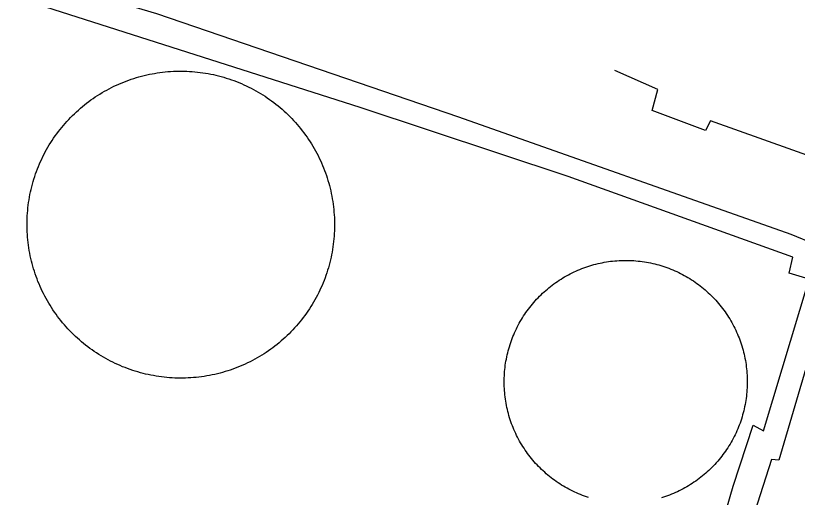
# Model space of a CAD drawing. Extents: x 3704301 to 3742427, y 506229 to 532009.
# Drawn here: x 3711384.9 to 3711772.4, y 525070.9 to 525309.9 of the extents above; entities that cross this region are included whole.
import ezdxf

# ---------------------------------------------------------------- set-up
doc = ezdxf.new("R2010")
doc.units = 0
doc.layers.add('V-DOMW-TANK', color=7, linetype='Continuous')
doc.layers.add('V-UTIL-LINE', color=7, linetype='Continuous')

msp = doc.modelspace()

# ---------------------------------------------------------------- linework, layer by layer
at = {"layer": 'V-DOMW-TANK'}
for points in [[(3711409.42, 525256.45), (3711410.3, 525257.44), (3711411.2, 525258.41), (3711412.12, 525259.37), (3711413.06, 525260.31), (3711414.01, 525261.24), (3711414.98, 525262.15), (3711415.96, 525263.04), (3711416.96, 525263.92), (3711417.98, 525264.78), (3711419.01, 525265.62), (3711420.06, 525266.44), (3711421.11, 525267.24), (3711422.19, 525268.03), (3711423.27, 525268.79), (3711424.37, 525269.54), (3711425.48, 525270.27), (3711426.61, 525270.98), (3711427.75, 525271.67), (3711428.89, 525272.33), (3711430.05, 525272.98), (3711431.23, 525273.61), (3711432.41, 525274.22), (3711433.6, 525274.81), (3711434.8, 525275.37), (3711436.02, 525275.92), (3711437.24, 525276.44), (3711438.47, 525276.94), (3711439.71, 525277.43), (3711440.96, 525277.88), (3711442.21, 525278.32), (3711443.48, 525278.74), (3711444.75, 525279.13), (3711446.02, 525279.5), (3711447.31, 525279.85), (3711448.6, 525280.18), (3711449.89, 525280.48), (3711451.19, 525280.76), (3711452.5, 525281.02), (3711453.8, 525281.25), (3711455.12, 525281.47), (3711456.43, 525281.66), (3711457.75, 525281.82), (3711459.08, 525281.97), (3711460.4, 525282.09), (3711461.73, 525282.19), (3711463.06, 525282.26), (3711464.38, 525282.31), (3711465.71, 525282.34), (3711467.04, 525282.34), (3711468.37, 525282.32), (3711469.71, 525282.29), (3711471.03, 525282.22), (3711472.36, 525282.13), (3711473.69, 525282.02), (3711475.01, 525281.89), (3711476.33, 525281.73), (3711477.65, 525281.55), (3711478.96, 525281.35), (3711480.27, 525281.12), (3711481.58, 525280.87), (3711482.89, 525280.6), (3711484.18, 525280.31), (3711485.47, 525279.99), (3711486.76, 525279.65), (3711488.04, 525279.29), (3711489.32, 525278.9), (3711490.58, 525278.5), (3711491.84, 525278.07), (3711493.1, 525277.62), (3711494.34, 525277.15), (3711495.58, 525276.66), (3711496.8, 525276.14), (3711498.02, 525275.6), (3711499.23, 525275.05), (3711500.43, 525274.47), (3711501.62, 525273.87), (3711502.79, 525273.25), (3711503.96, 525272.61), (3711505.12, 525271.95), (3711506.26, 525271.27), (3711507.39, 525270.57), (3711508.51, 525269.85), (3711509.62, 525269.11), (3711510.71, 525268.35), (3711511.79, 525267.57), (3711512.86, 525266.78), (3711513.91, 525265.96), (3711514.95, 525265.13), (3711515.97, 525264.28), (3711516.98, 525263.41), (3711517.97, 525262.53), (3711518.95, 525261.62), (3711519.91, 525260.7), (3711520.85, 525259.77), (3711521.78, 525258.82), (3711522.7, 525257.85), (3711523.59, 525256.86), (3711524.47, 525255.86), (3711525.33, 525254.85), (3711526.17, 525253.82)], [(3711394.58, 525181.77), (3711394.16, 525183.04), (3711393.77, 525184.31), (3711393.4, 525185.58), (3711393.04, 525186.86), (3711392.72, 525188.15), (3711392.41, 525189.45), (3711392.13, 525190.74), (3711391.87, 525192.05), (3711391.63, 525193.36), (3711391.42, 525194.67), (3711391.23, 525195.98), (3711391.06, 525197.3), (3711390.91, 525198.62), (3711390.79, 525199.95), (3711390.69, 525201.27), (3711390.61, 525202.6), (3711390.56, 525203.93), (3711390.53, 525205.26), (3711390.52, 525206.58), (3711390.54, 525207.91), (3711390.58, 525209.24), (3711390.64, 525210.57), (3711390.73, 525211.9), (3711390.84, 525213.22), (3711390.97, 525214.54), (3711391.13, 525215.86), (3711391.31, 525217.18), (3711391.51, 525218.49), (3711391.73, 525219.8), (3711391.98, 525221.11), (3711392.25, 525222.41), (3711392.54, 525223.7), (3711392.86, 525224.99), (3711393.2, 525226.28), (3711393.56, 525227.56), (3711393.94, 525228.83), (3711394.35, 525230.09), (3711394.77, 525231.35), (3711395.22, 525232.6), (3711395.69, 525233.85), (3711396.19, 525235.08), (3711396.7, 525236.31), (3711397.24, 525237.52), (3711397.79, 525238.73), (3711398.37, 525239.93), (3711398.97, 525241.11), (3711399.59, 525242.29), (3711400.23, 525243.45), (3711400.89, 525244.6), (3711401.57, 525245.75), (3711402.26, 525246.88), (3711402.98, 525247.99), (3711403.72, 525249.1), (3711404.48, 525250.19), (3711405.26, 525251.27), (3711406.05, 525252.33), (3711406.87, 525253.38), (3711407.7, 525254.42), (3711408.55, 525255.44), (3711409.42, 525256.45)], [(3711526.17, 525253.82), (3711526.99, 525252.78), (3711527.8, 525251.72), (3711528.59, 525250.65), (3711529.35, 525249.56), (3711530.1, 525248.46), (3711530.83, 525247.35), (3711531.54, 525246.22), (3711532.23, 525245.08), (3711532.91, 525243.94), (3711533.56, 525242.78), (3711534.19, 525241.6), (3711534.8, 525240.42), (3711535.38, 525239.23), (3711535.95, 525238.03), (3711536.5, 525236.82), (3711537.02, 525235.6), (3711537.53, 525234.36), (3711538.01, 525233.13), (3711538.47, 525231.88), (3711538.91, 525230.62), (3711539.33, 525229.36), (3711539.72, 525228.09), (3711540.1, 525226.82), (3711540.45, 525225.54), (3711540.78, 525224.24), (3711541.08, 525222.95), (3711541.36, 525221.65), (3711541.62, 525220.35), (3711541.86, 525219.04), (3711542.08, 525217.73), (3711542.27, 525216.41), (3711542.44, 525215.1), (3711542.58, 525213.78), (3711542.7, 525212.45), (3711542.8, 525211.12), (3711542.88, 525209.8), (3711542.93, 525208.47), (3711542.96, 525207.14), (3711542.97, 525205.81), (3711542.95, 525204.48), (3711542.91, 525203.16), (3711542.85, 525201.83), (3711542.76, 525200.5), (3711542.65, 525199.18), (3711542.52, 525197.86), (3711542.36, 525196.54), (3711542.19, 525195.22), (3711541.98, 525193.91), (3711541.76, 525192.6), (3711541.51, 525191.29), (3711541.24, 525189.99), (3711540.95, 525188.69), (3711540.63, 525187.4), (3711540.29, 525186.12), (3711539.93, 525184.84), (3711539.55, 525183.57), (3711539.15, 525182.3), (3711538.72, 525181.04), (3711538.27, 525179.79), (3711537.8, 525178.55), (3711537.31, 525177.32), (3711536.79, 525176.09), (3711536.25, 525174.88), (3711535.7, 525173.67), (3711535.12, 525172.47), (3711534.53, 525171.29), (3711533.91, 525170.11), (3711533.27, 525168.94), (3711532.61, 525167.79), (3711531.93, 525166.65), (3711531.23, 525165.52), (3711530.51, 525164.4), (3711529.77, 525163.3), (3711529.01, 525162.21), (3711528.24, 525161.13), (3711527.44, 525160.06), (3711526.63, 525159.02), (3711525.79, 525157.98), (3711524.95, 525156.96), (3711524.08, 525155.95), (3711523.19, 525154.96), (3711522.29, 525153.99), (3711521.37, 525153.03), (3711520.43, 525152.08), (3711519.48, 525151.16), (3711518.51, 525150.25), (3711517.53, 525149.35), (3711516.53, 525148.48), (3711515.51, 525147.62), (3711514.48, 525146.78), (3711513.44, 525145.96), (3711512.38, 525145.16), (3711511.31, 525144.37), (3711510.22, 525143.6), (3711509.12, 525142.85), (3711508.01, 525142.13), (3711506.89, 525141.42), (3711505.75, 525140.73), (3711504.6, 525140.06), (3711503.44, 525139.41)], [(3711634.55, 525157.27), (3711635.06, 525158.19), (3711635.6, 525159.1), (3711636.14, 525159.99), (3711636.71, 525160.89), (3711637.28, 525161.76), (3711637.87, 525162.63), (3711638.48, 525163.49), (3711639.1, 525164.34), (3711639.74, 525165.17), (3711640.4, 525166), (3711641.06, 525166.81), (3711641.74, 525167.61), (3711642.44, 525168.4), (3711643.15, 525169.18), (3711643.87, 525169.94), (3711644.6, 525170.69), (3711645.35, 525171.43), (3711646.11, 525172.16), (3711646.88, 525172.87), (3711647.67, 525173.57), (3711648.47, 525174.26), (3711649.28, 525174.93), (3711650.1, 525175.58), (3711650.93, 525176.23), (3711651.77, 525176.86), (3711652.63, 525177.47), (3711653.49, 525178.07), (3711654.37, 525178.65), (3711655.25, 525179.22), (3711656.15, 525179.77), (3711657.05, 525180.31), (3711657.96, 525180.83), (3711658.89, 525181.33), (3711659.82, 525181.82), (3711660.76, 525182.29), (3711661.71, 525182.75), (3711662.66, 525183.19), (3711663.62, 525183.61), (3711664.59, 525184.01), (3711665.57, 525184.4), (3711666.55, 525184.77), (3711667.54, 525185.13), (3711668.54, 525185.46), (3711669.54, 525185.78), (3711670.55, 525186.08), (3711671.56, 525186.37), (3711672.58, 525186.64), (3711673.6, 525186.88), (3711674.63, 525187.11), (3711675.66, 525187.32), (3711676.69, 525187.52), (3711677.73, 525187.7), (3711678.77, 525187.85), (3711679.81, 525188), (3711680.85, 525188.12), (3711681.9, 525188.22), (3711682.95, 525188.31), (3711684, 525188.38), (3711685.05, 525188.43), (3711686.1, 525188.45), (3711687.15, 525188.47), (3711688.2, 525188.46), (3711689.25, 525188.44), (3711690.3, 525188.39), (3711691.35, 525188.33), (3711692.4, 525188.25), (3711693.45, 525188.15), (3711694.49, 525188.04), (3711695.54, 525187.9), (3711696.58, 525187.75), (3711697.61, 525187.58), (3711698.65, 525187.39), (3711699.68, 525187.19), (3711700.71, 525186.96), (3711701.73, 525186.72), (3711702.75, 525186.46), (3711703.76, 525186.18), (3711704.77, 525185.89), (3711705.77, 525185.57), (3711706.77, 525185.24), (3711707.76, 525184.89), (3711708.75, 525184.53), (3711709.73, 525184.15), (3711710.7, 525183.75), (3711711.67, 525183.33), (3711712.63, 525182.9), (3711713.58, 525182.45), (3711714.52, 525181.98), (3711715.45, 525181.5), (3711716.38, 525181), (3711717.3, 525180.48), (3711718.2, 525179.95), (3711719.1, 525179.41), (3711719.99, 525178.84), (3711720.87, 525178.27), (3711721.74, 525177.68), (3711722.59, 525177.07), (3711723.44, 525176.44), (3711724.28, 525175.81), (3711725.1, 525175.15)], [(3711503.44, 525139.41), (3711502.27, 525138.79), (3711501.09, 525138.18), (3711499.89, 525137.59), (3711498.69, 525137.02), (3711497.48, 525136.48), (3711496.25, 525135.95), (3711495.02, 525135.45), (3711493.79, 525134.97), (3711492.54, 525134.51), (3711491.28, 525134.08), (3711490.02, 525133.66), (3711488.75, 525133.27), (3711487.47, 525132.9), (3711486.19, 525132.55), (3711484.9, 525132.22), (3711483.6, 525131.92), (3711482.3, 525131.64), (3711481, 525131.38), (3711479.69, 525131.14), (3711478.38, 525130.93), (3711477.06, 525130.74), (3711475.74, 525130.57), (3711474.42, 525130.43), (3711473.09, 525130.31), (3711471.77, 525130.21), (3711470.44, 525130.14), (3711469.11, 525130.08), (3711467.78, 525130.06), (3711466.45, 525130.05), (3711465.12, 525130.07), (3711463.79, 525130.11), (3711462.46, 525130.18), (3711461.13, 525130.27), (3711459.81, 525130.38), (3711458.48, 525130.51), (3711457.16, 525130.67), (3711455.84, 525130.85), (3711454.53, 525131.05), (3711453.22, 525131.28), (3711451.91, 525131.53), (3711450.61, 525131.8), (3711449.31, 525132.09), (3711448.02, 525132.41), (3711446.73, 525132.75), (3711445.45, 525133.11), (3711444.18, 525133.49), (3711442.91, 525133.9), (3711441.65, 525134.33), (3711440.4, 525134.78), (3711439.15, 525135.25), (3711437.92, 525135.74), (3711436.69, 525136.26), (3711435.47, 525136.79), (3711434.26, 525137.35), (3711433.07, 525137.93), (3711431.88, 525138.53), (3711430.7, 525139.15), (3711429.53, 525139.79), (3711428.38, 525140.45), (3711427.23, 525141.13), (3711426.1, 525141.83), (3711424.98, 525142.55), (3711423.88, 525143.29), (3711422.78, 525144.05), (3711421.7, 525144.82), (3711420.64, 525145.62), (3711419.59, 525146.43), (3711418.55, 525147.27), (3711417.52, 525148.12), (3711416.52, 525148.98), (3711415.52, 525149.87), (3711414.55, 525150.77), (3711413.58, 525151.69), (3711412.64, 525152.63), (3711411.71, 525153.58), (3711410.8, 525154.55), (3711409.9, 525155.53), (3711409.03, 525156.54), (3711408.17, 525157.55), (3711407.33, 525158.58), (3711406.5, 525159.62), (3711405.69, 525160.68), (3711404.91, 525161.75), (3711404.14, 525162.84), (3711403.39, 525163.94), (3711402.66, 525165.05), (3711401.95, 525166.18), (3711401.26, 525167.31), (3711400.59, 525168.46), (3711399.94, 525169.62), (3711399.31, 525170.79), (3711398.7, 525171.97), (3711398.11, 525173.17), (3711397.54, 525174.37), (3711396.99, 525175.58), (3711396.47, 525176.8), (3711395.96, 525178.03), (3711395.48, 525179.27), (3711395.02, 525180.52), (3711394.58, 525181.77)], [(3711725.1, 525175.15), (3711725.92, 525174.49), (3711726.72, 525173.81), (3711727.51, 525173.11), (3711728.28, 525172.4), (3711729.05, 525171.68), (3711729.8, 525170.95), (3711730.54, 525170.2), (3711731.27, 525169.44), (3711731.98, 525168.67), (3711732.68, 525167.88), (3711733.36, 525167.08), (3711734.03, 525166.27), (3711734.69, 525165.45), (3711735.33, 525164.62), (3711735.96, 525163.78), (3711736.58, 525162.92), (3711737.17, 525162.06), (3711737.75, 525161.18), (3711738.32, 525160.3), (3711738.88, 525159.4), (3711739.41, 525158.5), (3711739.93, 525157.58), (3711740.44, 525156.66), (3711740.93, 525155.73), (3711741.4, 525154.79), (3711741.85, 525153.84), (3711742.29, 525152.89), (3711742.71, 525151.93), (3711743.12, 525150.95), (3711743.51, 525149.98), (3711743.88, 525148.99), (3711744.23, 525148), (3711744.57, 525147.01), (3711744.89, 525146.01), (3711745.19, 525145), (3711745.47, 525143.98), (3711745.74, 525142.97), (3711745.99, 525141.95), (3711746.22, 525140.92), (3711746.43, 525139.89), (3711746.63, 525138.86), (3711746.8, 525137.82), (3711746.96, 525136.78), (3711747.1, 525135.74), (3711747.22, 525134.7), (3711747.33, 525133.65), (3711747.41, 525132.6), (3711747.48, 525131.55), (3711747.53, 525130.5), (3711747.56, 525129.45), (3711747.57, 525128.4), (3711747.57, 525127.35), (3711747.54, 525126.3), (3711747.5, 525125.25), (3711747.44, 525124.2), (3711747.36, 525123.15), (3711747.26, 525122.1), (3711747.15, 525121.06), (3711747.01, 525120.01), (3711746.86, 525118.97), (3711746.69, 525117.94), (3711746.5, 525116.9), (3711746.29, 525115.87), (3711746.07, 525114.84), (3711745.83, 525113.82), (3711745.57, 525112.8), (3711745.29, 525111.79), (3711744.99, 525110.78), (3711744.68, 525109.77), (3711744.35, 525108.78), (3711744, 525107.78), (3711743.64, 525106.8), (3711743.25, 525105.82), (3711742.85, 525104.85), (3711742.44, 525103.88), (3711742, 525102.92), (3711741.55, 525101.97), (3711741.09, 525101.03), (3711740.6, 525100.09), (3711740.1, 525099.17), (3711739.59, 525098.25), (3711739.06, 525097.35), (3711738.51, 525096.45), (3711737.95, 525095.56), (3711737.37, 525094.68), (3711736.78, 525093.81), (3711736.17, 525092.95), (3711735.54, 525092.11), (3711734.91, 525091.27), (3711734.26, 525090.45), (3711733.59, 525089.63), (3711732.91, 525088.83), (3711732.22, 525088.04), (3711731.51, 525087.26), (3711730.79, 525086.5), (3711730.05, 525085.75), (3711729.31, 525085.01), (3711728.54, 525084.28), (3711727.77, 525083.57), (3711726.99, 525082.87)], [(3711635.78, 525097.04), (3711635.24, 525097.94), (3711634.72, 525098.85), (3711634.21, 525099.78), (3711633.73, 525100.71), (3711633.26, 525101.65), (3711632.8, 525102.6), (3711632.36, 525103.55), (3711631.94, 525104.52), (3711631.54, 525105.49), (3711631.15, 525106.47), (3711630.78, 525107.45), (3711630.42, 525108.44), (3711630.09, 525109.44), (3711629.77, 525110.44), (3711629.46, 525111.44), (3711629.18, 525112.45), (3711628.91, 525113.47), (3711628.67, 525114.5), (3711628.44, 525115.52), (3711628.22, 525116.55), (3711628.03, 525117.59), (3711627.85, 525118.62), (3711627.69, 525119.66), (3711627.55, 525120.7), (3711627.43, 525121.75), (3711627.33, 525122.79), (3711627.24, 525123.84), (3711627.17, 525124.89), (3711627.12, 525125.94), (3711627.09, 525126.99), (3711627.08, 525128.04), (3711627.09, 525129.1), (3711627.11, 525130.15), (3711627.16, 525131.2), (3711627.22, 525132.25), (3711627.3, 525133.3), (3711627.39, 525134.34), (3711627.51, 525135.39), (3711627.64, 525136.43), (3711627.8, 525137.47), (3711627.97, 525138.51), (3711628.15, 525139.54), (3711628.36, 525140.57), (3711628.59, 525141.6), (3711628.83, 525142.62), (3711629.09, 525143.64), (3711629.37, 525144.66), (3711629.66, 525145.66), (3711629.98, 525146.67), (3711630.31, 525147.67), (3711630.65, 525148.66), (3711631.02, 525149.65), (3711631.4, 525150.63), (3711631.8, 525151.6), (3711632.22, 525152.56), (3711632.65, 525153.52), (3711633.1, 525154.47), (3711633.57, 525155.41), (3711634.05, 525156.35), (3711634.55, 525157.27)], [(3711668.88, 525070.87), (3711667.88, 525071.2), (3711666.89, 525071.55), (3711665.9, 525071.91), (3711664.92, 525072.3), (3711663.95, 525072.7), (3711662.98, 525073.11), (3711662.03, 525073.54), (3711661.08, 525073.99), (3711660.13, 525074.46), (3711659.2, 525074.95), (3711658.27, 525075.44), (3711657.36, 525075.96), (3711656.45, 525076.49), (3711655.55, 525077.04), (3711654.66, 525077.6), (3711653.79, 525078.18), (3711652.92, 525078.77), (3711652.06, 525079.38), (3711651.21, 525080), (3711650.38, 525080.64), (3711649.55, 525081.29), (3711648.74, 525081.95), (3711647.94, 525082.64), (3711647.15, 525083.33), (3711646.37, 525084.04), (3711645.6, 525084.76), (3711644.85, 525085.5), (3711644.11, 525086.24), (3711643.39, 525087), (3711642.68, 525087.78), (3711641.98, 525088.56), (3711641.29, 525089.36), (3711640.62, 525090.17), (3711639.96, 525090.99), (3711639.32, 525091.82), (3711638.69, 525092.67), (3711638.08, 525093.52), (3711637.48, 525094.38), (3711636.9, 525095.26), (3711636.33, 525096.15), (3711635.78, 525097.04)], [(3711726.99, 525082.87), (3711726.19, 525082.19), (3711725.38, 525081.52), (3711724.56, 525080.86), (3711723.73, 525080.21), (3711722.88, 525079.59), (3711722.03, 525078.97), (3711721.16, 525078.38), (3711720.29, 525077.79), (3711719.4, 525077.22), (3711718.51, 525076.67), (3711717.6, 525076.14), (3711716.69, 525075.62), (3711715.77, 525075.11), (3711714.84, 525074.62), (3711713.9, 525074.15), (3711712.95, 525073.7), (3711711.99, 525073.26), (3711711.03, 525072.84), (3711710.06, 525072.43), (3711709.08, 525072.04), (3711708.1, 525071.67), (3711707.11, 525071.32), (3711706.12, 525070.98), (3711705.11, 525070.66)]]:
    msp.add_lwpolyline(points, dxfattribs=at)
at = {"layer": 'V-UTIL-LINE'}
for points in [[(3711452.73, 525537.19), (3711413.17, 525453.8), (3711393.86, 525413.53), (3711391.03, 525409.27), (3711359.96, 525338.67), (3711359.49, 525339.15), (3711454.69, 525310.98), (3711604.36, 525259.75), (3711769.19, 525201.46), (3711793.35, 525191.58), (3711763.31, 525089.28), (3711759.52, 525089.75), (3711735.56, 525014.91), (3711755.93, 525007.86)], [(3711790.5, 525396.02), (3711847.35, 525371.55), (3711803.62, 525252.18), (3711796.56, 525233.71), (3711729.31, 525257.68), (3711726.95, 525252.94), (3711700.42, 525262.82), (3711703.24, 525273.24), (3711681.92, 525282.65)], [(3711757.84, 525001.24), (3711721.85, 525012.04), (3711740.62, 525076.45), (3711750.49, 525106.76), (3711755.7, 525103.93), (3711778.24, 525179.23), (3711768.29, 525182.05), (3711770.17, 525190.1), (3711658.85, 525230.07), (3711555.6, 525264.36), (3711399.78, 525314.16), (3711331.57, 525336.71), (3711333.93, 525341.45), (3711260.51, 525367.31)]]:
    msp.add_lwpolyline(points, dxfattribs=at)

doc.saveas('drawing.dxf')
